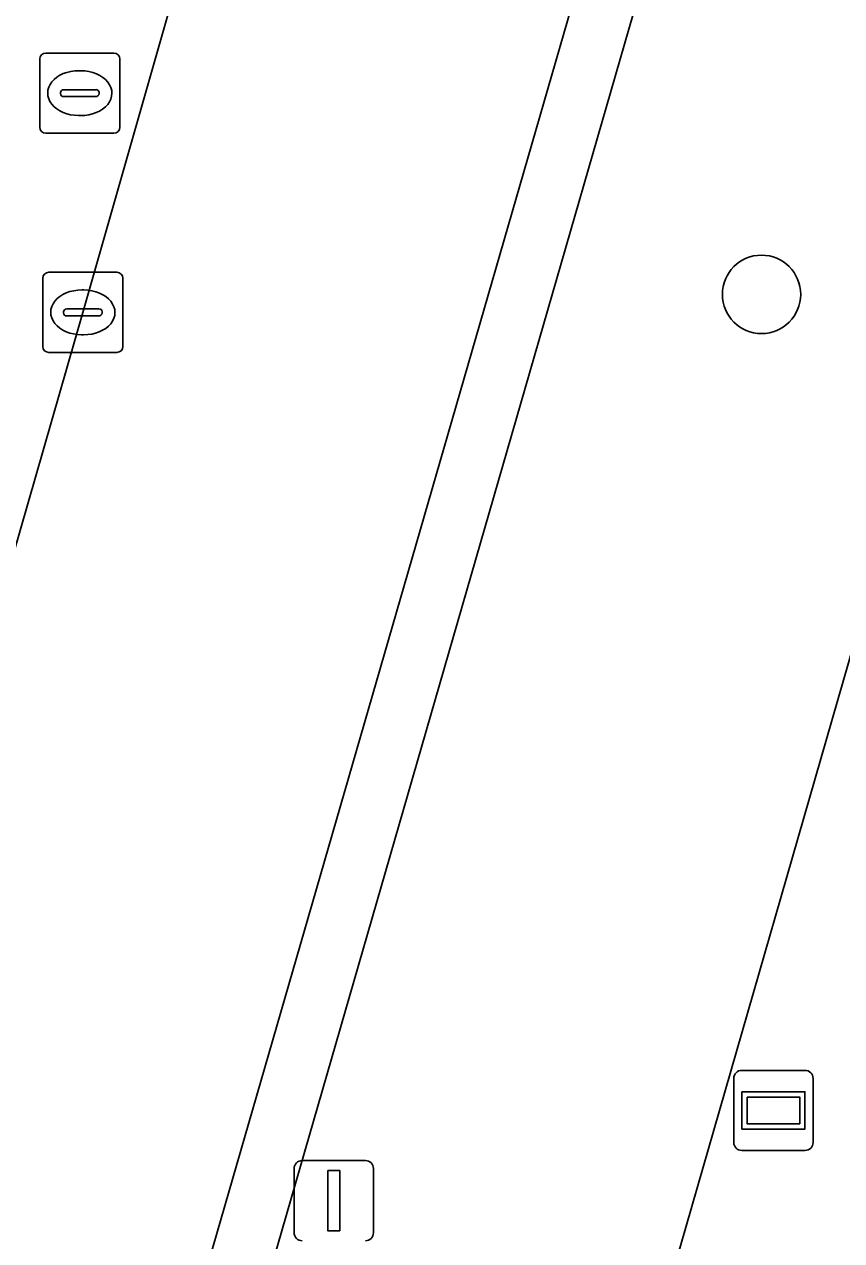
# Model space of a CAD drawing. Extents: x 159817 to 160765, y 380688 to 381638.
# Drawn here: x 160485.99 to 160496.2, y 381285.54 to 381300.72 of the extents above; entities that cross this region are included whole.
import ezdxf

# ---------------------------------------------------------------- set-up
doc = ezdxf.new("R2010")
doc.units = 0
for name, color, linetype in [('IMGEO_Boom', 7, 'Continuous'), ('IMGEO_Groenvoorziening', 7, 'Continuous'), ('IMGEO_Informatiebord', 7, 'Continuous'), ('IMGEO_Kolk', 7, 'Continuous'), ('IMGEO_Lichtmast', 7, 'Continuous'), ('IMGEO_Parkeervlak_open', 7, 'Continuous'), ('IMGEO_Rijbaan_lokaal_open', 7, 'Continuous'), ('IMGEO_Rioolput', 7, 'Continuous'), ('IMGEO_Voetpad_open', 7, 'Continuous')]:
    doc.layers.add(name, color=color, linetype=linetype)

msp = doc.modelspace()

# ---------------------------------------------------------------- linework, layer by layer
at = {"layer": 'IMGEO_Boom'}
msp.add_circle((160495.199, 381297.349), 0.489, dxfattribs=at)
at = {"layer": 'IMGEO_Groenvoorziening'}
for points in [[(160483.974, 381267.557), (160489.002, 381267.491), (160500, 381305.644), (160495.007, 381305.733)], [(160520.119, 381305.275), (160500, 381305.644), (160489.002, 381267.491), (160500, 381267.286), (160509.218, 381267.114)]]:
    msp.add_lwpolyline(points, close=True, dxfattribs=at)
at = {"layer": 'IMGEO_Informatiebord'}
for p, q in [((160494.852, 381286.766), (160494.852, 381287.566)), ((160494.852, 381287.566), (160494.852, 381286.766)), ((160494.952, 381287.666), (160495.742, 381287.666)), ((160495.742, 381287.666), (160494.952, 381287.666)), ((160495.842, 381287.566), (160495.842, 381286.766)), ((160495.842, 381286.766), (160495.842, 381287.566)), ((160495.742, 381286.666), (160494.952, 381286.666)), ((160494.952, 381286.666), (160495.742, 381286.666))]:
    msp.add_line(p, q, dxfattribs=at)
for points in [[(160494.953, 381287.398), (160495.741, 381287.398), (160495.741, 381286.934), (160494.953, 381286.934), (160494.953, 381287.398)], [(160495.018, 381287.333), (160495.018, 381286.999), (160495.676, 381286.999), (160495.676, 381287.333), (160495.018, 381287.333)]]:
    msp.add_lwpolyline(points, dxfattribs=at)
for centre, start, end in [((160494.952, 381287.566), 90, 180), ((160494.952, 381287.566), 90, 180), ((160495.742, 381287.566), 0, 90), ((160495.742, 381287.566), 360, 90), ((160494.952, 381286.766), 180, 270), ((160494.952, 381286.766), 180, 270), ((160495.742, 381286.766), 270, 0), ((160495.742, 381286.766), 270, 0)]:
    msp.add_arc(centre, 0.1, start, end, dxfattribs=at)
at = {"layer": 'IMGEO_Kolk'}
for p, q in [((160486.299, 381297.624), (160487.151, 381297.624)), ((160486.224, 381296.698), (160486.224, 381297.55)), ((160487.225, 381297.55), (160487.225, 381296.698)), ((160486.712, 381297.404), (160486.737, 381297.404)), ((160486.483, 381297.118), (160486.483, 381297.13)), ((160486.526, 381297.167), (160486.924, 381297.167)), ((160486.967, 381297.13), (160486.967, 381297.118)), ((160486.921, 381297.081), (160486.523, 381297.081)), ((160486.735, 381296.844), (160486.71, 381296.844)), ((160487.151, 381296.624), (160486.299, 381296.624))]:
    msp.add_line(p, q, dxfattribs=at)
for points in [[(160486.299, 381297.624), (160487.151, 381297.624)], [(160486.224, 381296.698), (160486.224, 381297.55)], [(160487.225, 381297.55), (160487.225, 381296.698)], [(160487.151, 381296.624), (160486.299, 381296.624)]]:
    msp.add_lwpolyline(points, dxfattribs=at)
for centre, radius, start, end in [((160486.301, 381297.548), 0.0765, 91.552, 178.448), ((160486.301, 381297.548), 0.0765, 91.552, 178.448), ((160487.149, 381297.548), 0.0765, 1.552, 88.448), ((160487.149, 381297.548), 0.0765, 1.552, 88.448), ((160486.523, 381297.127), 0.0403, 85.8775, 175.7526), ((160486.52, 381297.117), 0.0366, 178.938, 274.7102), ((160486.924, 381297.124), 0.043, 264.8664, 352.4533), ((160486.928, 381297.129), 0.0386, 1.7309, 96.639), ((160486.301, 381296.7), 0.0765, 181.552, 268.448), ((160486.301, 381296.7), 0.0765, 181.552, 268.448), ((160487.149, 381296.7), 0.0765, 271.552, 358.448), ((160487.149, 381296.7), 0.0765, 271.552, 358.448)]:
    msp.add_arc(centre, radius, start, end, dxfattribs=at)
for centre, major_axis, ratio, start_param, end_param in [((160486.711, 381297.124), (-0.387, 0.002), 0.722429, 4.712389, 7.853982), ((160486.736, 381297.124), (-0.39, 0.002), 0.717154, 1.570796, 4.712389)]:
    msp.add_ellipse(centre, major_axis=major_axis, ratio=ratio, start_param=start_param, end_param=end_param, dxfattribs=at)
at = {"layer": 'IMGEO_Lichtmast'}
for p, q in [((160489.463, 381286.54), (160490.253, 381286.54)), ((160490.253, 381286.54), (160489.463, 381286.54)), ((160489.363, 381285.64), (160489.363, 381286.44)), ((160489.363, 381286.44), (160489.363, 381285.64)), ((160490.353, 381286.44), (160490.353, 381285.64)), ((160490.353, 381285.64), (160490.353, 381286.44))]:
    msp.add_line(p, q, dxfattribs=at)
msp.add_lwpolyline([(160489.783, 381286.415), (160489.933, 381286.415), (160489.933, 381285.665), (160489.783, 381285.665), (160489.783, 381286.415)], dxfattribs=at)
for centre, start, end in [((160489.463, 381286.44), 90, 180), ((160489.463, 381286.44), 90, 180), ((160490.253, 381286.44), 0, 90), ((160490.253, 381286.44), 360, 90), ((160489.463, 381285.64), 180, 270), ((160489.463, 381285.64), 180, 270), ((160490.253, 381285.64), 270, 0), ((160490.253, 381285.64), 270, 0)]:
    msp.add_arc(centre, 0.1, start, end, dxfattribs=at)
at = {"layer": 'IMGEO_Parkeervlak_open'}
msp.add_lwpolyline([(160478.242, 381267.82), (160483.218, 381267.737), (160494.175, 381305.598), (160489.178, 381305.699), (160486.724, 381297.124), (160483.801, 381286.967), (160480.958, 381277.212)], close=True, dxfattribs=at)
at = {"layer": 'IMGEO_Rijbaan_lokaal_open'}
msp.add_lwpolyline([(160480.958, 381277.212), (160483.801, 381286.967), (160486.724, 381297.124), (160489.178, 381305.699), (160478.087, 381305.892), (160476.423, 381300.153), (160481.048, 381298.773), (160479.387, 381293.048), (160476.448, 381282.795), (160474.572, 381276.235), (160469.897, 381277.565), (160467.154, 381268.016), (160478.242, 381267.82)], close=True, dxfattribs=at)
at = {"layer": 'IMGEO_Rioolput'}
for p, q in [((160486.261, 381300.36), (160487.113, 381300.36)), ((160486.186, 381299.434), (160486.186, 381300.286)), ((160487.187, 381300.286), (160487.187, 381299.434)), ((160486.674, 381300.14), (160486.699, 381300.14)), ((160486.445, 381299.854), (160486.445, 381299.866)), ((160486.488, 381299.903), (160486.886, 381299.903)), ((160486.929, 381299.866), (160486.929, 381299.854)), ((160486.883, 381299.817), (160486.485, 381299.817)), ((160486.697, 381299.58), (160486.672, 381299.58)), ((160487.113, 381299.36), (160486.261, 381299.36))]:
    msp.add_line(p, q, dxfattribs=at)
for points in [[(160486.261, 381300.36), (160487.113, 381300.36)], [(160486.186, 381299.434), (160486.186, 381300.286)], [(160487.187, 381300.286), (160487.187, 381299.434)], [(160487.113, 381299.36), (160486.261, 381299.36)]]:
    msp.add_lwpolyline(points, dxfattribs=at)
for centre, radius, start, end in [((160486.263, 381300.284), 0.0765, 91.552, 178.448), ((160486.263, 381300.284), 0.0765, 91.552, 178.448), ((160487.111, 381300.284), 0.0765, 1.552, 88.448), ((160487.111, 381300.284), 0.0765, 1.552, 88.448), ((160486.485, 381299.863), 0.0403, 85.8775, 175.7526), ((160486.482, 381299.853), 0.0366, 178.938, 274.7102), ((160486.886, 381299.86), 0.043, 264.8664, 352.4533), ((160486.89, 381299.865), 0.0386, 1.7309, 96.639), ((160486.263, 381299.436), 0.0765, 181.552, 268.448), ((160486.263, 381299.436), 0.0765, 181.552, 268.448), ((160487.111, 381299.436), 0.0765, 271.552, 358.448), ((160487.111, 381299.436), 0.0765, 271.552, 358.448)]:
    msp.add_arc(centre, radius, start, end, dxfattribs=at)
for centre, major_axis, ratio, start_param, end_param in [((160486.673, 381299.86), (-0.387, 0.002), 0.722429, 4.712389, 7.853982), ((160486.698, 381299.86), (-0.39, 0.002), 0.717154, 1.570796, 4.712389)]:
    msp.add_ellipse(centre, major_axis=major_axis, ratio=ratio, start_param=start_param, end_param=end_param, dxfattribs=at)
at = {"layer": 'IMGEO_Voetpad_open'}
msp.add_lwpolyline([(160495.007, 381305.733), (160494.378, 381305.749), (160494.175, 381305.598), (160483.218, 381267.737), (160483.356, 381267.575), (160483.974, 381267.557)], close=True, dxfattribs=at)

doc.saveas('drawing.dxf')
